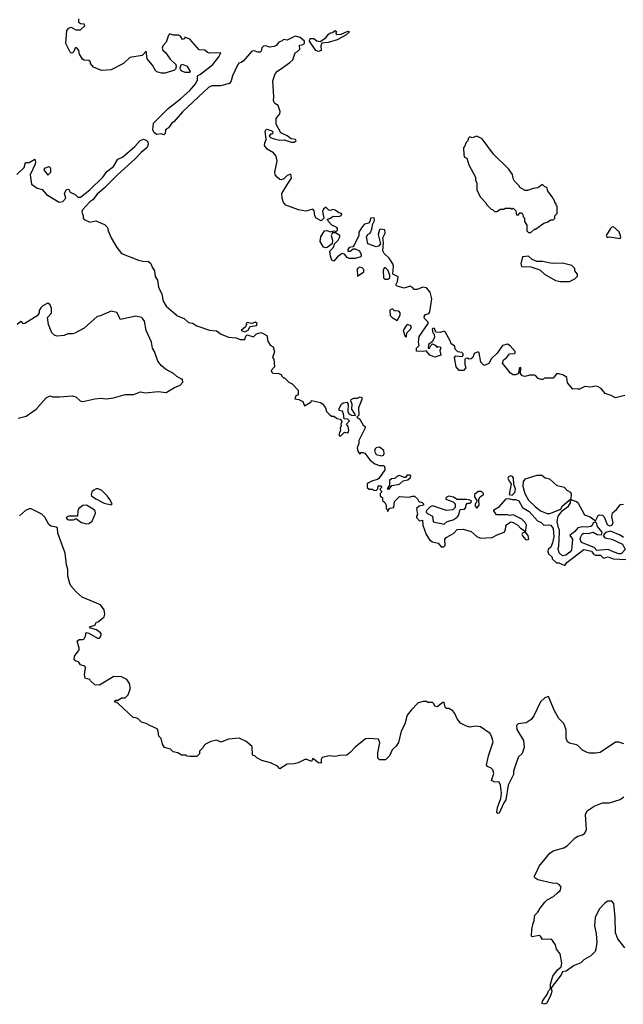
# Model space of a CAD drawing. Extents: x 2240384 to 2404287, y 351326 to 526670.
# Tile 266 of 309: x 2374966 to 2380113, y 430094 to 438498. Entities that reach past the tile are written whole.
import ezdxf

# ---------------------------------------------------------------- set-up
doc = ezdxf.new("R2010")
doc.units = 0

msp = doc.modelspace()

# ---------------------------------------------------------------- linework, layer by layer
at = {"layer": '0CON20XD'}
for points in [[(2378816.7, 435603.3), (2378795, 435600), (2378785, 435607.5), (2378770, 435605), (2378762.5, 435597.5), (2378762.5, 435555), (2378770, 435525), (2378750, 435505), (2378713.3, 435505), (2378686.7, 435535), (2378672.5, 435615), (2378685, 435630), (2378737.5, 435622.5), (2378747, 435633), (2378746.1, 435646.1), (2378735, 435656.7), (2378701.7, 435661.7), (2378680, 435685), (2378675, 435710), (2378645, 435730), (2378636.7, 435756.7), (2378592.5, 435835), (2378581.7, 435838.3), (2378555, 435827.5), (2378515, 435830), (2378501.7, 435861.7), (2378488.3, 435861.7), (2378482.5, 435855), (2378490, 435825), (2378500, 435815), (2378502.5, 435785), (2378483, 435747), (2378452.5, 435725), (2378450, 435695), (2378460, 435695), (2378471.7, 435718.3), (2378485, 435730), (2378509.3, 435719.3), (2378525, 435700), (2378532.5, 435707.5), (2378547, 435707), (2378556.7, 435695), (2378547.5, 435675), (2378556.4, 435633.6), (2378505, 435618.8), (2378463.2, 435633.2), (2378431.7, 435671.7), (2378405, 435666.7), (2378350, 435670), (2378350, 435695), (2378373, 435717), (2378366.7, 435745), (2378372.5, 435795), (2378447.5, 435905), (2378450, 435915), (2378417, 435947), (2378413.3, 435965), (2378425, 435982.5), (2378455, 435990), (2378462.5, 436005), (2378480, 436115), (2378465, 436172.5), (2378435, 436210), (2378403.8, 436216.2), (2378355, 436193.8), (2378330, 436195), (2378315, 436212.5), (2378295, 436222.5), (2378245, 436207.5), (2378185, 436223.3), (2378172.5, 436235), (2378186.2, 436263.8), (2378191.7, 436301.7), (2378148.8, 436325), (2378153.3, 436395), (2378146.7, 436415), (2378115, 436463.3), (2378072.7, 436502.7), (2378062, 436525), (2378068.8, 436595), (2378062.5, 436635), (2378082.5, 436675), (2378080, 436705), (2378045, 436710), (2378032.5, 436705), (2378023.3, 436665), (2378043.3, 436585), (2378025.8, 436564.2), (2378005, 436558), (2377933.3, 436585), (2377923.8, 436645), (2377935, 436663.3), (2377953.6, 436676.4), (2377968.8, 436711.2), (2377976.7, 436755), (2377990, 436785), (2377987, 436807), (2377957.5, 436805), (2377950, 436775), (2377939.5, 436760.5), (2377905, 436752.5), (2377885, 436730), (2377857.5, 436685), (2377856.7, 436655), (2377817, 436573), (2377805, 436560), (2377775, 436552.5), (2377762.5, 436535), (2377763, 436523), (2377785, 436522.5), (2377808.3, 436541.7), (2377825, 436542.5), (2377863.6, 436523.6), (2377876.2, 436495), (2377873.3, 436475), (2377825, 436460), (2377775, 436459.2), (2377757.3, 436467.3), (2377736.7, 436496.7), (2377715, 436502.5), (2377675, 436473.3), (2377645, 436437.5), (2377627.5, 436445), (2377615, 436480), (2377609.3, 436520.7), (2377645, 436560), (2377650, 436585), (2377682.5, 436615), (2377696.7, 436645), (2377696.4, 436656.4), (2377658.3, 436678.3), (2377631.7, 436678.3), (2377622.5, 436655), (2377632.5, 436615), (2377630, 436585), (2377586.1, 436553.9), (2377575, 436550), (2377556.1, 436556.1), (2377527.5, 436605), (2377533.3, 436645), (2377563.8, 436696.2), (2377585, 436698.8), (2377615, 436686.7), (2377645, 436696.7), (2377665, 436690), (2377675, 436700), (2377676.2, 436715), (2377670, 436725), (2377627.5, 436745), (2377597.5, 436775), (2377590, 436795), (2377617, 436803), (2377638.3, 436821.7), (2377685, 436817.5), (2377705, 436823.3), (2377712.5, 436835), (2377710, 436845), (2377688.3, 436848.3), (2377655, 436872.5), (2377635, 436877.5), (2377615, 436870), (2377603, 436873), (2377575, 436897.5), (2377555, 436880), (2377548.3, 436861.7), (2377560, 436805), (2377535, 436780), (2377495, 436802.5), (2377482.5, 436825), (2377477.5, 436865), (2377465, 436880), (2377405, 436863.3), (2377344.2, 436874.2), (2377235, 436913.8), (2377215, 436937.5), (2377202.5, 436975), (2377200, 437015), (2377250, 437095), (2377282.5, 437145), (2377278.3, 437178.3), (2377245, 437166.7), (2377219.3, 437140.7), (2377198.3, 437131.7), (2377185, 437133.3), (2377162.3, 437152.3), (2377143.8, 437175), (2377140.8, 437195), (2377160.6, 437289.4), (2377152.8, 437332.8), (2377130.9, 437360.9), (2377075, 437392.9), (2377054.4, 437425), (2377055, 437447.5), (2377066.4, 437476.4), (2377059.2, 437545), (2377063.1, 437556.9), (2377075, 437563.8), (2377122.5, 437545), (2377125, 437530), (2377115, 437520), (2377105, 437520), (2377092.5, 437505), (2377103, 437493), (2377135, 437480), (2377185, 437470), (2377221.7, 437471.7), (2377283.3, 437453.3), (2377305, 437453.3), (2377322.5, 437465), (2377317.5, 437475), (2377280.5, 437480.5), (2377247, 437507), (2377191.7, 437531.7), (2377152.9, 437605), (2377152.9, 437655), (2377184.2, 437695), (2377186.9, 437715), (2377169.2, 437765), (2377142, 437782), (2377129.5, 437805), (2377133.2, 437843.2), (2377123.3, 437975), (2377144.5, 438035.5), (2377165, 438059.2), (2377209.4, 438090.6), (2377268.8, 438131.2), (2377294.3, 438155.7), (2377313.3, 438215), (2377335, 438226), (2377353.8, 438245), (2377350.7, 438279.3), (2377375, 438283.3), (2377393.3, 438295), (2377393.8, 438315), (2377357.5, 438345), (2377315, 438356.2), (2377245, 438323.3), (2377215, 438327.5), (2377205, 438317.5), (2377175, 438306.2), (2377153, 438277), (2377135, 438267.5), (2377095, 438263.3), (2377065, 438273.3), (2377045, 438272.5), (2377031.7, 438258.3), (2377025, 438230), (2377015, 438220), (2376995, 438220), (2376965, 438233.3), (2376945, 438228), (2376874, 438146), (2376855, 438131.4), (2376834.6, 438125.4), (2376826, 438115), (2376780.6, 438019.4), (2376769.4, 437975), (2376755.5, 437954.5), (2376677.5, 437932.5), (2376605, 437932.5), (2376575, 437917.7), (2376355, 437711.2), (2376281.7, 437628.3), (2376262.7, 437615), (2376233.9, 437576.1), (2376215, 437564), (2376208.6, 437555), (2376205.8, 437525), (2376195, 437516), (2376173.2, 437523.2), (2376135, 437518.4), (2376111.3, 437531.3), (2376101.1, 437558.9), (2376106.5, 437615), (2376231.7, 437738.3), (2376337.2, 437822.8), (2376415.3, 437894.7), (2376466.6, 437953.4), (2376481.5, 437985), (2376480.5, 438019.5), (2376506.9, 438033.1), (2376612.5, 438115), (2376665, 438181.2), (2376680, 438215), (2376585, 438213.3), (2376567.5, 438217.5), (2376545, 438237.5), (2376495, 438240), (2376415, 438332.5), (2376375, 438347.5), (2376370, 438335), (2376355, 438330), (2376336.4, 438356.4), (2376320, 438365), (2376275, 438366.7), (2376245, 438376.2), (2376233.3, 438365), (2376214, 438306), (2376187.5, 438275), (2376180, 438255), (2376185, 438237.5), (2376207.5, 438217.5), (2376248.3, 438161.7), (2376295.7, 438115.7), (2376299.2, 438095), (2376294.4, 438075.6), (2376284.4, 438065.6), (2376205, 438040), (2376175, 438040.8), (2376135, 438054), (2376122.5, 438065), (2376098.9, 438108.9), (2376052.3, 438162.3), (2376045, 438230), (2376008.6, 438191.4), (2375905, 438173.8), (2375851.2, 438125), (2375745, 438069.4), (2375664, 438064), (2375595, 438092.5), (2375570, 438125), (2375568.3, 438138.3), (2375555, 438150), (2375515, 438152.5), (2375500.7, 438160.7), (2375474.6, 438204.6), (2375468.9, 438235), (2375455, 438256), (2375445, 438260), (2375438.8, 438255), (2375425.8, 438225), (2375415, 438215.8), (2375405, 438213.3), (2375395, 438220), (2375359.4, 438295), (2375366.7, 438405), (2375384.1, 438425.9), (2375405, 438432.5), (2375445, 438410), (2375485, 438410), (2375520, 438445), (2375515, 438460), (2375483, 438463), (2375470, 438475), (2375470, 438505)], [(2377515, 438226.9), (2377490, 438235), (2377438, 438315), (2377442.9, 438337.1), (2377475, 438336.2), (2377498.1, 438318.1), (2377527.3, 438312.7), (2377576.4, 438343.6), (2377597.5, 438375), (2377615, 438386.2), (2377632.5, 438387.5), (2377655, 438406.7), (2377670, 438395), (2377660, 438385), (2377665, 438370), (2377706.4, 438373.6), (2377765, 438400), (2377777.5, 438395), (2377745.8, 438364.2), (2377672.5, 438325), (2377595, 438304.3), (2377542.7, 438297.3), (2377533.1, 438275), (2377535, 438234), (2377515, 438226.9)], [(2376415, 438048.8), (2376421.2, 438055), (2376397.5, 438097.5), (2376355, 438116), (2376340, 438110), (2376330.8, 438085), (2376338.8, 438065), (2376375, 438048.9), (2376415, 438048.8)], [(2379325, 436680), (2379355, 436710), (2379365, 436710), (2379435, 436760), (2379465, 436770), (2379495, 436790), (2379515, 436790), (2379530, 436805), (2379530, 436825), (2379550, 436845), (2379550, 436905), (2379540, 436915), (2379540, 436925), (2379530, 436935), (2379530, 436945), (2379507, 436987), (2379470, 437035), (2379460, 437065), (2379445, 437070), (2379425, 437090), (2379385, 437062.5), (2379343, 437057), (2379295, 437040), (2379275, 437040), (2379230, 437065), (2379225, 437080), (2379185, 437120), (2379173, 437143), (2379166.7, 437176.7), (2379132.5, 437225), (2379005, 437350), (2378909.5, 437479.5), (2378865, 437502.5), (2378825, 437490), (2378803, 437497), (2378790, 437485), (2378787, 437463), (2378771.7, 437448.3), (2378760, 437415), (2378750, 437405), (2378752.5, 437345), (2378760, 437325), (2378777.5, 437315), (2378795, 437260), (2378852.5, 437155), (2378852.5, 437125), (2378862.5, 437105), (2378863.6, 437043.6), (2378893.9, 436983.9), (2378940, 436935), (2378945, 436920), (2378985, 436880), (2378997, 436877), (2379015, 436860), (2379035, 436860), (2379065, 436880), (2379095, 436880), (2379105, 436890), (2379155, 436890), (2379165, 436880), (2379175, 436890), (2379197.5, 436865), (2379201.7, 436831.7), (2379215, 436830), (2379231.7, 436848.3), (2379245, 436850), (2379257, 436837), (2379260, 436815), (2379270, 436805), (2379270, 436775), (2379290, 436745), (2379290, 436695), (2379305, 436680), (2379325, 436680)], [(2374942.2, 437177.8), (2375002.5, 437235), (2375015, 437277.5), (2375045, 437280), (2375095, 437307.5), (2375101.2, 437285), (2375098.8, 437265), (2375054.2, 437175), (2375067.5, 437095), (2375115, 437061.2), (2375158.3, 437048.3), (2375195, 437006.7), (2375300.7, 436940.7), (2375333.6, 436946.4), (2375360, 436975), (2375348.8, 437015), (2375362.5, 437045), (2375375, 437052.5), (2375385, 437047.5), (2375396.7, 437026.7), (2375437.5, 437005), (2375461.7, 436981.7), (2375485, 436981.9), (2375565, 437046.2), (2375675.6, 437154.4), (2375708.7, 437201.3), (2375765.6, 437245), (2375803.3, 437306.7), (2375842, 437325), (2375948.2, 437415), (2375992.4, 437467.6), (2376021.5, 437478.5), (2376045, 437470), (2376057.3, 437455), (2376061.6, 437435), (2376052.6, 437407.4), (2376000, 437365), (2375949.2, 437310.8), (2375800, 437175), (2375687.8, 437062.2), (2375625, 437009.6), (2375589.4, 436960.6), (2375565, 436943.3), (2375500.8, 436875), (2375494, 436855), (2375506.7, 436825), (2375507.5, 436805), (2375515, 436792.5), (2375565, 436770.8), (2375615, 436781.9), (2375690, 436750), (2375714.3, 436724.3), (2375720, 436695), (2375745, 436636.7), (2375795, 436552.5), (2375835, 436501.2), (2375980, 436445), (2376015, 436436.2), (2376062.5, 436435), (2376085, 436416.7), (2376094, 436385), (2376114.4, 436354.4), (2376122, 436305), (2376141.9, 436275), (2376150, 436215), (2376176.4, 436156.4), (2376189.2, 436095), (2376215, 436052.5), (2376293.8, 435985)], [(2375205, 437170), (2375230, 437195), (2375230, 437225), (2375225, 437237.5), (2375215, 437242.5), (2375175, 437226.7), (2375170, 437215), (2375205, 437170)], [(2380085, 436630), (2380092.5, 436645), (2380078.3, 436688.3), (2380029.3, 436729.3), (2380015, 436727.5), (2380003.3, 436715), (2379967.5, 436655), (2379975, 436637.5), (2379995, 436643.3), (2380085, 436630)], [(2379655, 436262.5), (2379700, 436285), (2379721.7, 436308.3), (2379722.5, 436325), (2379700, 436355), (2379700, 436375), (2379675, 436400), (2379595, 436420), (2379505, 436417.5), (2379425, 436432.5), (2379375, 436432.5), (2379335, 436450), (2379305, 436480), (2379252.5, 436475), (2379240, 436415), (2379245, 436390), (2379325, 436387.5), (2379401.7, 436361.7), (2379440, 436325), (2379535, 436272.5), (2379577, 436263), (2379655, 436262.5)], [(2377845, 436310), (2377898.8, 436345), (2377899.2, 436365), (2377885, 436380.8), (2377865, 436385.6), (2377847.5, 436375), (2377842.5, 436365), (2377845, 436310)], [(2378082.5, 436282.5), (2378105, 436283.3), (2378122.5, 436295), (2378123.3, 436315), (2378108.3, 436358.3), (2378085, 436380), (2378075, 436380), (2378063.8, 436356.2), (2378067.5, 436295), (2378082.5, 436282.5)], [(2374953, 435097), (2375020, 435115), (2375105, 435172.5), (2375190.7, 435269.3), (2375225, 435287.5), (2375245, 435280), (2375305, 435277.5), (2375415, 435286.7), (2375445, 435277.5), (2375480, 435245), (2375505, 435240), (2375605, 435262.5), (2375655, 435266.7), (2375705, 435262.5), (2375765, 435270), (2375865, 435297.5), (2375935, 435297.5), (2375995, 435322.5), (2376035, 435312.5), (2376145, 435323.3), (2376215, 435316.7), (2376285, 435357.5), (2376335, 435377.5), (2376357.5, 435405), (2376355, 435430), (2376345, 435430), (2376305, 435452.5), (2376278.3, 435478.3), (2376207.5, 435515), (2376174.1, 435544.1), (2376144.1, 435584.1), (2376115.9, 435665.9), (2376097.5, 435695), (2376090, 435745), (2376044.2, 435844.2), (2376028.8, 435925), (2376015.8, 435945.8), (2376005, 435956.2), (2375955, 435966.2), (2375825, 435937.5), (2375795, 435997.5), (2375745, 436010), (2375645, 435966.7), (2375625, 435963.3), (2375515, 435863.8), (2375435, 435823.3), (2375415, 435816.7), (2375375, 435817.5), (2375345, 435803.3), (2375285, 435797.5), (2375265, 435802.5), (2375240, 435825), (2375210, 435895), (2375202.5, 435955), (2375237.5, 435992.5), (2375237, 436033), (2375225, 436063.3), (2375205, 436078.8), (2375162.5, 436055), (2375145, 436037.5), (2375132.5, 436015), (2375132.5, 435995), (2375115, 435970), (2375010, 435905), (2374995, 435903.3), (2374985, 435920), (2374975, 435922.5), (2374944.5, 435895.5)], [(2376293.8, 435985), (2376303.1, 435973.1), (2376368.5, 435948.5), (2376405, 435914.3), (2376438.8, 435908.8), (2376476.7, 435885), (2376585, 435848.1), (2376642.7, 435842.7), (2376685, 435813.5), (2376745, 435788.7), (2376811.5, 435781.5), (2376845, 435768.9), (2376885, 435767.5), (2376893.9, 435796.1), (2376905, 435806.7), (2376959.3, 435790.7), (2376983.9, 435816.1), (2377025, 435826.7), (2377072.3, 435802.3), (2377082.9, 435752.9), (2377100.7, 435720.7), (2377126.7, 435705), (2377137, 435663), (2377120, 435615), (2377131.7, 435601.7), (2377137.5, 435535), (2377110, 435505), (2377115, 435490), (2377125, 435480), (2377175, 435477.5), (2377195, 435470), (2377200, 435455), (2377215, 435440), (2377225, 435440), (2377260, 435405), (2377289.3, 435389.3), (2377340, 435335), (2377340, 435295), (2377321.7, 435288.3), (2377311.7, 435261.7), (2377347, 435257), (2377380, 435240), (2377395, 435202.5), (2377450, 435235), (2377455, 435247.5), (2377531.9, 435231.9), (2377548.7, 435218.7), (2377572, 435185), (2377582.5, 435155), (2377605, 435130), (2377625, 435113.8), (2377645, 435113.3), (2377672.5, 435095), (2377698.6, 435088.6), (2377710, 435075), (2377713.3, 435065), (2377703.3, 435045), (2377707.5, 435032.5), (2377699.3, 435010.7), (2377702, 434995), (2377686.2, 434955), (2377693.3, 434945), (2377705, 434946.7), (2377735, 434977.5), (2377757, 434973), (2377770, 434980), (2377772.5, 434995), (2377767, 435027), (2377752.5, 435045), (2377777.5, 435075), (2377765, 435087.5), (2377732, 435092), (2377727.5, 435135), (2377717.5, 435157.5), (2377691.2, 435161.2), (2377687.5, 435175), (2377710, 435215), (2377725, 435226.7), (2377755, 435232.5), (2377766.7, 435216.7), (2377762.5, 435155), (2377772.5, 435135), (2377795, 435122.5), (2377825, 435120), (2377830, 435125), (2377796.7, 435175), (2377800, 435215), (2377790, 435245), (2377792.5, 435255), (2377815, 435268.8), (2377845, 435267.5), (2377867.7, 435277.7), (2377882.5, 435272.5), (2377884.2, 435255), (2377854, 435185), (2377856.4, 435123.6), (2377840, 435105), (2377865, 435087.5), (2377895, 435037.5), (2377912.5, 435025), (2377912.5, 435015), (2377857.5, 434905), (2377858.3, 434881.7), (2377844, 434845), (2377850, 434815), (2377865, 434790), (2377877, 434803), (2377895, 434803.8), (2377907.3, 434797.3), (2377950.5, 434740.5), (2377995, 434707.5), (2378035, 434692.5), (2378065, 434692.5), (2378076.4, 434686.4), (2378080, 434655), (2378026.7, 434583.3), (2378017, 434573), (2377975, 434562.5), (2377940, 434545), (2377930, 434535), (2377930, 434505), (2377945, 434490), (2377975, 434490), (2377983, 434483), (2378005, 434480), (2378020, 434495), (2378021.7, 434518.3), (2378045, 434520), (2378050, 434515), (2378050, 434505), (2378040, 434495), (2378040, 434485), (2378050, 434475), (2378050, 434465), (2378040, 434455), (2378040, 434435), (2378058.3, 434418.3), (2378060, 434395), (2378078.3, 434378.3), (2378090, 434355), (2378090, 434325), (2378100, 434315), (2378101.7, 434301.7), (2378108.3, 434301.7), (2378110, 434315), (2378121.7, 434328.3), (2378156.4, 434333.6), (2378163, 434387), (2378203, 434427), (2378285, 434422.5), (2378315, 434432.5), (2378331.7, 434431.7), (2378358.3, 434408.3), (2378370, 434385), (2378398.3, 434378.3), (2378410, 434365), (2378410, 434355), (2378373.3, 434346.7), (2378350, 434325), (2378357.5, 434275), (2378348.3, 434261.7), (2378348.3, 434248.3), (2378375, 434220), (2378400, 434225), (2378402.5, 434185), (2378432, 434105), (2378463.3, 434055), (2378485, 434040), (2378535, 434030), (2378558.3, 433998.3), (2378581.7, 433998.3), (2378595, 434010), (2378590, 434065), (2378601.7, 434078.3), (2378665, 434113.8), (2378695, 434147.5), (2378748.3, 434148.3), (2378815, 434128.8), (2378865, 434086.2), (2378895, 434073.3), (2378995, 434077.5), (2379038.3, 434101.7), (2379096.4, 434123.6), (2379107, 434143), (2379110, 434175), (2379120.7, 434189.3), (2379155, 434212.5), (2379175, 434207.5), (2379213, 434183), (2379235, 434157.5), (2379268.3, 434138.3), (2379270, 434125), (2379252.5, 434115), (2379247.5, 434105), (2379253.9, 434093.9), (2379280, 434060), (2379295, 434057.5), (2379307, 434063), (2379302.5, 434095), (2379280, 434125), (2379287.5, 434185), (2379276.4, 434206.4), (2379247.5, 434235), (2379175, 434272.5), (2379145, 434266.7), (2379125, 434272.5), (2379032.5, 434272.5), (2379010, 434305), (2379010, 434315), (2379055.9, 434344.1), (2379115, 434407.5), (2379135, 434412.5), (2379165, 434403.3), (2379195, 434403.3), (2379221.7, 434391.7), (2379254.1, 434334.1), (2379309.1, 434299.1), (2379381.2, 434221.2), (2379412.5, 434205), (2379435, 434182.5), (2379475, 434186.7), (2379495, 434182.5), (2379516.1, 434156.1), (2379520, 434085), (2379508.3, 434031.7), (2379493.8, 433996.2), (2379472.5, 433975), (2379470, 433955), (2379475, 433940), (2379505, 433910), (2379507.5, 433895), (2379543, 433863), (2379561.7, 433861.7), (2379615, 433840), (2379632.5, 433865), (2379775, 433976.7), (2379841.7, 433961.7), (2379860, 433935), (2379875, 433927.5), (2379917, 433927), (2379945, 433902.5), (2379985, 433912.5), (2380025, 433897.5), (2380135, 433890)], [(2378185, 435930), (2378208.8, 435975), (2378211.2, 435995), (2378199.2, 436009.2), (2378163, 436013), (2378145, 436030), (2378130, 436025), (2378123.3, 436015), (2378125, 435973.8), (2378141.2, 435955), (2378185, 435930)], [(2376885, 435833.3), (2376915, 435846.7), (2376930, 435880), (2376985, 435888.8), (2376990.8, 435905), (2376975, 435915.6), (2376945, 435906), (2376905, 435912.5), (2376897.5, 435905), (2376900, 435895), (2376890, 435875), (2376853.3, 435845), (2376885, 435833.3)], [(2378265, 435790), (2378267.5, 435825), (2378297.5, 435855), (2378307.5, 435875), (2378300, 435885), (2378275, 435896.7), (2378265, 435890), (2378236.7, 435845), (2378252.5, 435795), (2378265, 435790)], [(2380125, 435290.8), (2380045, 435271.2), (2380009.2, 435289.2), (2379957.5, 435307.5), (2379925, 435351.2), (2379894, 435366), (2379875, 435368.8), (2379835, 435360), (2379785, 435367.5), (2379735, 435342.5), (2379725, 435347.5), (2379683, 435343), (2379638.3, 435398.3), (2379632.5, 435445), (2379602.5, 435465), (2379565, 435474.2), (2379543.3, 435475), (2379515, 435438.8), (2379445, 435438), (2379425, 435426.2), (2379413.6, 435426.4), (2379386.7, 435435), (2379367.5, 435457.5), (2379355, 435462.5), (2379315, 435464), (2379273.6, 435453.6), (2379249.3, 435459.3), (2379237, 435477), (2379240, 435525), (2379235, 435530), (2379225, 435520), (2379221.7, 435488.3), (2379213.6, 435476.4), (2379195, 435468), (2379175, 435467.5), (2379151.7, 435481.7), (2379083.3, 435565), (2379090, 435595), (2379117.7, 435612.3), (2379143.6, 435646.4), (2379185, 435650), (2379190, 435655), (2379190, 435665), (2379147.5, 435715), (2379125, 435727.5), (2379082.3, 435717.7), (2379038.1, 435651.9), (2378987.5, 435605), (2378965.9, 435564.1), (2378935, 435550), (2378925, 435547.5), (2378897.5, 435575), (2378882.5, 435655), (2378875, 435662.5), (2378840.7, 435649.3), (2378830, 435615), (2378816.7, 435603.3)], [(2378055, 434774), (2378068.1, 434781.9), (2378074.2, 434795), (2378069.5, 434819.5), (2378035, 434849.2), (2378005.8, 434844.2), (2377996.1, 434833.9), (2377992.5, 434815), (2378006.7, 434786.7), (2378055, 434774)], [(2378115, 434490), (2378138.3, 434521.7), (2378205, 434533.3), (2378235, 434562.5), (2378275, 434570), (2378298.3, 434591.7), (2378300, 434605), (2378291.7, 434611.7), (2378268.3, 434611.7), (2378255, 434590), (2378245, 434590), (2378205, 434607.5), (2378181.7, 434598.3), (2378165, 434582.5), (2378135, 434580), (2378120, 434565), (2378120, 434525), (2378100, 434495), (2378115, 434490)], [(2379165, 434440), (2379187, 434463), (2379192.5, 434495), (2379180.7, 434530.7), (2379175.8, 434585.8), (2379168.3, 434598.3), (2379155, 434604), (2379135, 434596.2), (2379129.2, 434585), (2379138.8, 434558.8), (2379157.5, 434535), (2379140, 434445), (2379165, 434440)], [(2379485, 434284), (2379578.8, 434321.2), (2379592, 434345), (2379667.5, 434412.5), (2379670, 434445), (2379665, 434462.5), (2379635, 434480), (2379612.5, 434505), (2379550, 434520), (2379485.5, 434575.5), (2379446, 434586), (2379417, 434607), (2379375, 434606.2), (2379273.3, 434575), (2379259.2, 434555), (2379255.7, 434515.7), (2379274.2, 434454.2), (2379305, 434396.7), (2379361.5, 434341.5), (2379407.3, 434307.3), (2379464.2, 434284.2), (2379485, 434284)], [(2375745, 434356.7), (2375753.3, 434365), (2375735, 434402.5), (2375711.2, 434435), (2375665, 434478.8), (2375635, 434493.3), (2375617, 434493), (2375596.4, 434483.6), (2375581.7, 434468.3), (2375574, 434446), (2375578.8, 434435), (2375615, 434408.5), (2375685, 434370.4), (2375745, 434356.7)], [(2378865, 434330), (2378882.5, 434355), (2378880, 434405), (2378893.3, 434426.7), (2378920, 434445), (2378920, 434455), (2378905, 434470), (2378875, 434470), (2378842.5, 434445), (2378842.5, 434425), (2378862.5, 434395), (2378861.7, 434378.3), (2378850, 434365), (2378850, 434345), (2378865, 434330)], [(2378585, 434193.3), (2378610, 434215), (2378661.7, 434228.3), (2378695, 434252.5), (2378706.7, 434265), (2378721.7, 434318.3), (2378760, 434320), (2378770, 434335), (2378771.7, 434358.3), (2378785, 434370), (2378808.3, 434371.7), (2378817, 434383), (2378815, 434390), (2378805, 434397.5), (2378775, 434402.5), (2378695, 434402.5), (2378665, 434422.5), (2378625, 434430), (2378610, 434425), (2378600, 434415), (2378600, 434405), (2378661.7, 434381.7), (2378680, 434365), (2378680, 434335), (2378660, 434315), (2378605, 434307.5), (2378485, 434350), (2378465, 434340), (2378435, 434310), (2378432.5, 434295), (2378443, 434283), (2378485, 434260), (2378491.7, 434211.7), (2378585, 434193.3)], [(2380115, 434077.5), (2380085, 434098.8), (2380005, 434132.5), (2379960, 434120), (2379940, 434095), (2379956.4, 434076.4), (2380015, 434063.3), (2380105, 434022.5), (2380130, 433975), (2380095, 433940), (2380075, 433940), (2380035, 433952.5), (2379985, 433976.7), (2379888.3, 433968.3), (2379865, 433992.5), (2379756, 434036), (2379746, 434065), (2379750, 434085), (2379763.1, 434106.9), (2379775, 434114), (2379815, 434111.2), (2379855, 434122.5), (2379890, 434105), (2379928.3, 434101.7), (2379932.5, 434125), (2379891.7, 434171.7), (2379885, 434200), (2379875, 434210), (2379857, 434203), (2379848.3, 434181.7), (2379836.4, 434173.6), (2379805, 434166), (2379765, 434170.8), (2379725, 434161.2), (2379699.5, 434130.5), (2379657.5, 434095), (2379680, 434065), (2379670, 433970), (2379657.7, 433952.3), (2379623.6, 433926.4), (2379595, 433922.5), (2379566.4, 433946.4), (2379556.7, 433985), (2379563.3, 434005), (2379568.8, 434125), (2379570, 434145), (2379560.7, 434160.7), (2379548.8, 434215), (2379558.3, 434261.7), (2379595, 434307.5), (2379646, 434345), (2379663.3, 434375), (2379662.5, 434387.5), (2379675, 434400), (2379715, 434386), (2379725, 434376.2), (2379782, 434272), (2379830, 434255), (2379875, 434220), (2379897.5, 434265), (2379909.3, 434270.7), (2379935, 434270), (2379950, 434255), (2379975, 434190), (2379995, 434177.5), (2380016.4, 434183.6), (2380026.1, 434203.9), (2380016.2, 434255), (2380020.7, 434289.3), (2380055, 434317.5), (2380088.8, 434361.2), (2380115, 434364.2)], [(2376075, 432472.5), (2376045, 432490), (2376003, 432503), (2375975, 432530), (2375955, 432540), (2375933, 432543), (2375809.3, 432659.3), (2375795, 432670), (2375773, 432673), (2375785, 432690), (2375805, 432690), (2375835, 432710), (2375865, 432710), (2375890, 432735), (2375907, 432783), (2375907.5, 432805), (2375901.7, 432831.7), (2375880, 432865), (2375835, 432890), (2375768.3, 432891.7), (2375645, 432817.5), (2375605, 432820), (2375570, 432855), (2375565, 432867.5), (2375525, 432877.5), (2375519.4, 432905), (2375526.1, 432966.1), (2375520, 432980), (2375485, 432992.5), (2375468.3, 433018.3), (2375445, 433022.5), (2375430, 433035), (2375433.3, 433066.7), (2375471.7, 433118.3), (2375472.5, 433135), (2375456.7, 433195), (2375473.6, 433206.4), (2375503, 433207), (2375516.4, 433213.6), (2375527.5, 433235), (2375531.7, 433268.3), (2375555, 433262.5), (2375629.4, 433219.4), (2375645, 433220), (2375655, 433230.8), (2375662.3, 433252.3), (2375655.8, 433265.8), (2375620, 433290), (2375570, 433305), (2375560, 433315), (2375605, 433330), (2375620, 433355), (2375635, 433360), (2375685, 433400), (2375692.5, 433425), (2375685, 433460), (2375653.3, 433505), (2375499.3, 433569.3), (2375447.5, 433615), (2375402.5, 433665), (2375392.5, 433685), (2375377, 433747), (2375376.7, 433805), (2375363.8, 433845), (2375353.3, 433945), (2375290, 434115), (2375288.3, 434158.3), (2375277, 434167), (2375230, 434175), (2375215, 434190), (2375180.7, 434250.7), (2375155, 434277.5), (2375063, 434323), (2375045, 434322.5), (2375015, 434307.5), (2374965, 434262.5)], [(2375535, 434194.5), (2375555, 434198.9), (2375582.3, 434217.7), (2375612.5, 434285), (2375608, 434305), (2375591.5, 434321.5), (2375535, 434352.9), (2375505, 434351.4), (2375468.8, 434325), (2375460, 434305), (2375458.3, 434261.7), (2375385, 434260), (2375370, 434255), (2375362.5, 434245), (2375373, 434233), (2375385, 434230), (2375425, 434230), (2375445, 434240), (2375493.3, 434205), (2375535, 434194.5)], [(2380118.3, 432318.3), (2380075, 432332.5), (2380045, 432332.5), (2379915.9, 432244.1), (2379875, 432236.7), (2379825, 432236.7), (2379805, 432242.5), (2379763.9, 432263.9), (2379725, 432302.5), (2379712.5, 432307.5), (2379653.6, 432323.6), (2379637.5, 432335), (2379627, 432367), (2379626.4, 432436.4), (2379605, 432490), (2379563.9, 432533.9), (2379525, 432600), (2379475, 432720), (2379445, 432710), (2379408, 432675), (2379351.2, 432555), (2379325.9, 432524.1), (2379285, 432496.7), (2379215, 432487.5), (2379202.5, 432475), (2379205, 432440), (2379262.5, 432345), (2379267.5, 432285), (2379250, 432235), (2379220, 432205), (2379198.3, 432151.7), (2379177.5, 432085), (2379177.5, 432055), (2379130, 431965), (2379110.9, 431839.1), (2379094.3, 431815), (2379055, 431726.2), (2379041.7, 431721.7), (2379034.3, 431735), (2379040.6, 431775), (2379069.4, 431850.6), (2379073.1, 431895), (2379065.6, 431965), (2379055, 431990), (2379013, 431993), (2378990, 432005), (2379007.5, 432065), (2379000, 432095), (2378985, 432110), (2378953.6, 432123.6), (2378947.5, 432135), (2378963.9, 432216.1), (2379002.5, 432335), (2378992.5, 432375), (2378976.1, 432406.1), (2378895, 432462.5), (2378855, 432467.5), (2378805, 432460), (2378775, 432467.5), (2378725, 432492.5), (2378695, 432530), (2378677.5, 432575), (2378659.3, 432599.3), (2378625, 432620), (2378605, 432620), (2378595, 432630), (2378585, 432670), (2378575, 432670), (2378525, 432632.5), (2378505, 432640), (2378498.3, 432658.3), (2378485, 432670), (2378445, 432670), (2378435, 432680), (2378405, 432680), (2378363.6, 432666.4), (2378302.5, 432605), (2378269.3, 432560.7), (2378250, 432485), (2378218.8, 432425), (2378195, 432330), (2378175, 432297.5), (2378142.5, 432265), (2378120, 432215), (2378085, 432180), (2378035, 432180), (2378020, 432195), (2378018.3, 432241.7), (2378036.7, 432325), (2378025, 432357.5), (2377945, 432363.3), (2377915, 432358.8), (2377825, 432290), (2377785, 432242.5), (2377755, 432220), (2377695, 432218.8), (2377655, 432208.8), (2377605, 432216.2), (2377545, 432200), (2377536.2, 432185), (2377535, 432152.5), (2377515, 432155.8), (2377465, 432192.5), (2377453, 432167), (2377415, 432183.8), (2377396.4, 432183.6), (2377340, 432155), (2377305, 432146.7), (2377245, 432143.8), (2377185, 432104), (2377165, 432128), (2377105, 432153.8), (2377030, 432175), (2376987.5, 432197.5), (2376970, 432215), (2376950, 432220), (2376946.7, 432295), (2376896.1, 432336.1), (2376836.1, 432366.1), (2376745, 432356.7), (2376685, 432332.5), (2376645, 432347.5), (2376595, 432337.5), (2376550, 432315), (2376535, 432300), (2376530, 432285), (2376500, 432255), (2376498.3, 432231.7), (2376475, 432210), (2376415, 432210), (2376393, 432213), (2376385, 432220), (2376345, 432220), (2376315, 432240), (2376275, 432250), (2376251.7, 432271.7), (2376200, 432285), (2376182.5, 432315), (2376171.7, 432361.7), (2376153, 432383), (2376147.5, 432425), (2376137.5, 432445), (2376075, 432472.5)], [(2380125, 430577.5), (2380065, 430652.5), (2380046.2, 430705), (2380043.8, 430835), (2380031.2, 430955), (2380015, 430973.3), (2379980, 430975), (2379958.3, 430961.7), (2379906.7, 430905), (2379873.3, 430835), (2379866.2, 430765), (2379881.2, 430695), (2379886.2, 430625), (2379880, 430565), (2379872.5, 430545), (2379835, 430507.5), (2379777, 430473), (2379750.7, 430449.3), (2379693.9, 430426.1), (2379625, 430376.7), (2379595, 430371.2), (2379584, 430346), (2379497.5, 430235), (2379502, 430205), (2379496, 430175), (2379462, 430105), (2379435, 430094.3), (2379420, 430100), (2379425, 430120), (2379467.1, 430182.9), (2379475, 430210), (2379492.5, 430227.5), (2379491.9, 430265), (2379510.6, 430335), (2379551.9, 430388.1), (2379582, 430415), (2379590, 430445), (2379573.3, 430525), (2379543.8, 430565), (2379533.3, 430603.3), (2379508.3, 430638.3), (2379495, 430650), (2379425, 430647.5), (2379407.5, 430675), (2379395, 430682.5), (2379335, 430670), (2379330, 430675), (2379333, 430733), (2379343, 430787), (2379350, 430795), (2379357.5, 430855), (2379385, 430880), (2379402.5, 430915), (2379442.5, 430965), (2379463.9, 430986.1), (2379517.5, 431015), (2379552.5, 431045), (2379573.6, 431066.4), (2379582.5, 431095), (2379567.5, 431115), (2379550, 431125), (2379505, 431128.8), (2379385, 431156.7), (2379357.5, 431175), (2379352.5, 431185), (2379373.3, 431223.3), (2379395, 431272.5), (2379486.7, 431385), (2379515, 431403.3), (2379605, 431430), (2379635, 431446.2), (2379702.5, 431515), (2379725, 431530), (2379765, 431541.2), (2379783.9, 431556.1), (2379800, 431585), (2379790, 431715), (2379803.6, 431746.4), (2379863.9, 431786.1), (2379935, 431812.5), (2379995, 431813.3), (2380085, 431842), (2380116.2, 431865)]]:
    msp.add_lwpolyline(points, dxfattribs=at)

doc.saveas('drawing.dxf')
